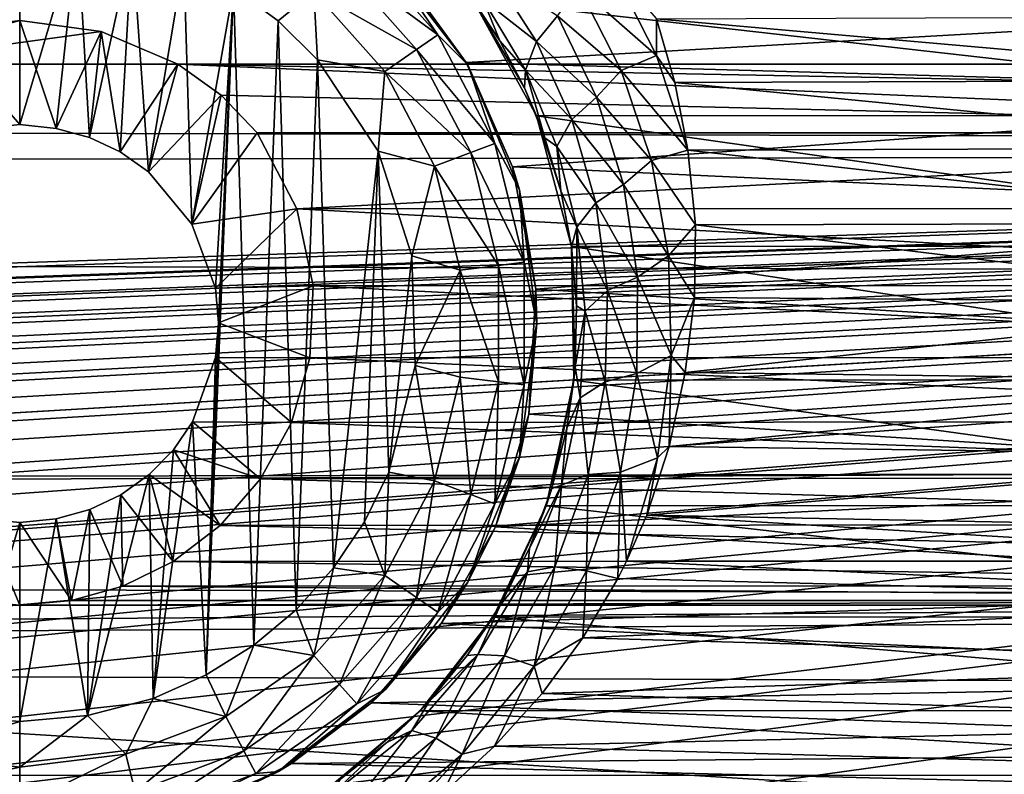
# Model space of a CAD drawing. Header units: metres. Extents: x -95 to 103, y -12 to 12.
# Tile 368 of 520: x -29.2 to -26.73, y 6.01 to 7.9. Entities that reach past the tile are written whole.
import ezdxf

# ---------------------------------------------------------------- set-up
doc = ezdxf.new("R2010")
doc.units = ezdxf.units.M
doc.layers.add('solid_P74500', color=7, linetype='CONTINUOUS')
doc.layers.add('solid_P74500_01', color=7, linetype='CONTINUOUS')

msp = doc.modelspace()

# ---------------------------------------------------------------- linework, layer by layer
at = {"layer": 'solid_P74500'}
for points in [[(-12.2, 5.05, 0.5), (-11.7, 9.776363, 0.5), (-88, 9.776363, 0.5)], [(-12.2, 5.05, 0.5), (-88, 9.776363, 0.5), (-88, 5.05, 0.5)], [(92.5, 7.752533, 9.805175), (92.5, 8.487373, 9.175829), (-94.018356, 8.209083, 9.426609)], [(92.5, 7.752533, 9.805175), (-94.018356, 8.209083, 9.426609), (-94.018356, 7.447287, 10.039319)], [(-29.200001, 8.14, -11.8), (-29.291828, 7.630482, -11.8), (-29.370331, 8.125382, -11.8)], [(-29.200001, 8.14, -11.8), (-29.200001, 7.64, -11.8), (-29.291828, 7.630482, -11.8)], [(-29.054956, 8.12864, -11.8), (-29.200001, 7.64, -11.8), (-29.200001, 8.14, -11.8)], [(-29.054956, 8.12864, -11.8), (-29.108688, 7.630527, -11.8), (-29.200001, 7.64, -11.8)], [(-29.054956, 8.12864, -11.8), (-29.024685, 7.607855, -11.8), (-29.108688, 7.630527, -11.8)], [(-29.054956, 8.12864, -11.8), (-28.917509, 8.099016, -11.8), (-29.024685, 7.607855, -11.8)], [(-28.917509, 8.099016, -11.8), (-28.947666, 7.57166, -11.8), (-29.024685, 7.607855, -11.8)], [(-28.917509, 8.099016, -11.8), (-28.876675, 7.520992, -11.8), (-28.947666, 7.57166, -11.8)], [(-28.917509, 8.099016, -11.8), (-28.787128, 8.050737, -11.8), (-28.876675, 7.520992, -11.8)], [(-28.353024, 8.096038, -11.614588), (-28.14884, 7.865563, -11.614588), (-28.396152, 8.047357, -11.712049)], [(-28.280762, 8.059238, -11.5), (-28.14884, 7.865563, -11.614588), (-28.353024, 8.096038, -11.614588)], [(-28.787128, 8.050737, -11.8), (-28.767344, 7.39014, -11.8), (-28.876675, 7.520992, -11.8)], [(-28.787128, 8.050737, -11.8), (-28.663015, 7.983215, -11.8), (-28.767344, 7.39014, -11.8)], [(-28.396152, 8.047357, -11.712049), (-28.202366, 7.828617, -11.712049), (-28.460747, 7.974443, -11.777164)], [(-28.14884, 7.865563, -11.614588), (-28.202366, 7.828617, -11.712049), (-28.396152, 8.047357, -11.712049)], [(-28.280762, 8.059238, -11.5), (-28.228163, 8.003443, -5.827108), (-28.077757, 7.79618, -6.10177)], [(-28.280762, 8.059238, -11.5), (-28.077757, 7.79618, -6.10177), (-28.074167, 7.79, -11.5)], [(-28.280762, 8.059238, -11.5), (-28.074167, 7.79, -11.5), (-28.14884, 7.865563, -11.614588)], [(-28.017942, 8.029526, -9.32572), (-27.901489, 7.849185, -9.512413), (-28.035261, 7.954477, -9.252772)], [(-28.017942, 8.029526, -9.32572), (-27.848385, 7.913625, -9.56118), (-27.901489, 7.849185, -9.512413)], [(-27.711866, 8.035035, -9.568677), (-27.599546, 7.814108, -9.754907), (-27.794554, 7.985523, -9.567693)], [(-27.711866, 8.035035, -9.568677), (-27.599241, 7.905591, -9.682542), (-27.599546, 7.814108, -9.754907)], [(-28.077757, 7.79618, -6.10177), (-28.228163, 8.003443, -5.827108), (-25.209461, 7.959397, -5.887105)], [(-28.663015, 7.983215, -11.8), (-28.708231, 7.229405, -11.8), (-28.767344, 7.39014, -11.8)], [(-28.663015, 7.983215, -11.8), (-28.731501, 6.257416, -11.8), (-28.70072, 7.142048, -11.8)], [(-28.663015, 7.983215, -11.8), (-28.611973, 6.331459, -11.8), (-28.731501, 6.257416, -11.8)], [(-28.663015, 7.983215, -11.8), (-28.70072, 7.142048, -11.8), (-28.708231, 7.229405, -11.8)], [(-28.663015, 7.983215, -11.8), (-28.550756, 7.900564, -11.8), (-28.611973, 6.331459, -11.8)], [(-28.460747, 7.974443, -11.777164), (-28.550756, 7.900564, -11.8), (-28.663015, 7.983215, -11.8)], [(-28.460747, 7.974443, -11.777164), (-28.451893, 7.80319, -11.8), (-28.550756, 7.900564, -11.8)], [(-28.460747, 7.974443, -11.777164), (-28.282534, 7.773282, -11.777164), (-28.451893, 7.80319, -11.8)], [(-28.202366, 7.828617, -11.712049), (-28.282534, 7.773282, -11.777164), (-28.460747, 7.974443, -11.777164)], [(-27.848385, 7.913625, -9.56118), (-27.794554, 7.985523, -9.567693), (-27.688116, 7.776078, -9.754655)], [(-27.599546, 7.814108, -9.754907), (-27.688116, 7.776078, -9.754655), (-27.794554, 7.985523, -9.567693)], [(-28.077757, 7.79618, -6.10177), (-25.209461, 7.959397, -5.887105), (-25.363678, 7.719777, -6.197987)], [(-27.99361, 7.85037, -9.209391), (-28.061371, 7.95457, -8.305107), (-28.064331, 7.958691, -9.092649)], [(-28.035261, 7.954477, -9.252772), (-27.99361, 7.85037, -9.209391), (-28.064331, 7.958691, -9.092649)], [(-25.498018, 7.664145, -8.573849), (-25.338186, 7.955187, -8.304517), (-28.061371, 7.95457, -8.305107)], [(-25.498018, 7.664145, -8.573849), (-28.061371, 7.95457, -8.305107), (-27.901268, 7.66248, -8.575336)], [(-27.931715, 7.732833, -9.330323), (-27.901268, 7.66248, -8.575336), (-28.061371, 7.95457, -8.305107)], [(-27.931715, 7.732833, -9.330323), (-28.061371, 7.95457, -8.305107), (-27.99361, 7.85037, -9.209391)], [(-28.035261, 7.954477, -9.252772), (-27.929163, 7.776495, -9.440274), (-27.99361, 7.85037, -9.209391)], [(-27.901489, 7.849185, -9.512413), (-27.929163, 7.776495, -9.440274), (-28.035261, 7.954477, -9.252772)], [(-29.200001, 7.901906, -4.3), (-29.597059, 7.792304, -4.3), (-29.404331, 7.873975, -4.3)], [(-28.99567, 7.873975, -4.3), (-29.597059, 7.792304, -4.3), (-29.200001, 7.901906, -4.3)], [(-29.200001, 7.64, -11.8), (-29.200001, 7.901906, -4.3), (-29.404331, 7.873975, -4.3)], [(-29.108688, 7.630527, -11.8), (-29.200001, 7.901906, -4.3), (-29.200001, 7.64, -11.8)], [(-29.108688, 7.630527, -11.8), (-28.99567, 7.873975, -4.3), (-29.200001, 7.901906, -4.3)], [(-28.550756, 7.900564, -11.8), (-28.505365, 6.420703, -11.8), (-28.611973, 6.331459, -11.8)], [(-28.550756, 7.900564, -11.8), (-28.451893, 7.80319, -11.8), (-28.505365, 6.420703, -11.8)], [(-27.901489, 7.849185, -9.512413), (-27.848385, 7.913625, -9.56118), (-27.750387, 7.709259, -9.751215)], [(-27.750387, 7.709259, -9.751215), (-27.848385, 7.913625, -9.56118), (-27.688116, 7.776078, -9.754655)], [(-27.599546, 7.814108, -9.754907), (-27.599241, 7.905591, -9.682542), (-27.553913, 7.745763, -9.810869)], [(-25.797937, 7.912471, -9.676921), (-25.846972, 7.75142, -9.806401), (-27.599241, 7.905591, -9.682542)], [(-25.846972, 7.75142, -9.806401), (-27.553913, 7.745763, -9.810869), (-27.599241, 7.905591, -9.682542)], [(-28.99567, 7.873975, -4.3), (-28.802942, 7.792304, -4.3), (-29.597059, 7.792304, -4.3)], [(-29.291828, 7.630482, -11.8), (-29.200001, 7.64, -11.8), (-29.404331, 7.873975, -4.3)], [(-29.108688, 7.630527, -11.8), (-29.024685, 7.607855, -11.8), (-28.99567, 7.873975, -4.3)], [(-29.024685, 7.607855, -11.8), (-28.947666, 7.57166, -11.8), (-28.99567, 7.873975, -4.3)], [(-28.947666, 7.57166, -11.8), (-28.802942, 7.792304, -4.3), (-28.99567, 7.873975, -4.3)], [(-28.14884, 7.865563, -11.614588), (-28.005747, 7.59292, -11.614588), (-28.202366, 7.828617, -11.712049)], [(-28.074167, 7.79, -11.5), (-28.005747, 7.59292, -11.614588), (-28.14884, 7.865563, -11.614588)], [(-27.929163, 7.776495, -9.440274), (-27.931715, 7.732833, -9.330323), (-27.99361, 7.85037, -9.209391)], [(-27.901489, 7.849185, -9.512413), (-27.812277, 7.653166, -9.702489), (-27.929163, 7.776495, -9.440274)], [(-27.901489, 7.849185, -9.512413), (-27.750387, 7.709259, -9.751215), (-27.812277, 7.653166, -9.702489)], [(-28.202366, 7.828617, -11.712049), (-28.066559, 7.569858, -11.712049), (-28.282534, 7.773282, -11.777164)], [(-28.005747, 7.59292, -11.614588), (-28.066559, 7.569858, -11.712049), (-28.202366, 7.828617, -11.712049)], [(-28.451893, 7.80319, -11.8), (-28.411119, 6.52597, -11.8), (-28.505365, 6.420703, -11.8)], [(-28.451893, 7.80319, -11.8), (-28.298901, 7.573346, -11.8), (-28.411119, 6.52597, -11.8)], [(-28.282534, 7.773282, -11.777164), (-28.298901, 7.573346, -11.8), (-28.451893, 7.80319, -11.8)], [(-27.961212, 7.534212, -6.422531), (-28.077757, 7.79618, -6.10177), (-25.363678, 7.719777, -6.197987)], [(-28.074167, 7.79, -11.5), (-28.077757, 7.79618, -6.10177), (-27.961212, 7.534212, -6.422531)], [(-27.599546, 7.814108, -9.754907), (-27.520657, 7.575688, -9.942784), (-27.688116, 7.776078, -9.754655)], [(-27.599546, 7.814108, -9.754907), (-27.553913, 7.745763, -9.810869), (-27.520657, 7.575688, -9.942784)], [(-85.675003, 7.792304, -1.8), (-14.325, 7.792304, -4.2), (-14.325, 7.792304, -1.8)], [(-18.802942, 7.792304, -4.2), (-14.325, 7.792304, -4.2), (-85.675003, 7.792304, -1.8)], [(-84.20311, 5.444916, -1.8), (-85.675003, 7.792304, -1.8), (-14.325, 7.792304, -1.8)], [(-19.597059, 7.792304, -4.2), (-18.802942, 7.792304, -4.2), (-85.675003, 7.792304, -1.8)], [(-23.802942, 7.792304, -4.2), (-19.597059, 7.792304, -4.2), (-85.675003, 7.792304, -1.8)], [(-24.597059, 7.792304, -4.2), (-23.802942, 7.792304, -4.2), (-85.675003, 7.792304, -1.8)], [(-28.802942, 7.792304, -4.2), (-24.597059, 7.792304, -4.2), (-85.675003, 7.792304, -1.8)], [(-29.597059, 7.792304, -4.2), (-28.802942, 7.792304, -4.2), (-85.675003, 7.792304, -1.8)], [(-83.957001, 5.406663, -1.8), (-84.20311, 5.444916, -1.8), (-14.325, 7.792304, -1.8)], [(-83.736336, 5.295372, -1.8), (-83.957001, 5.406663, -1.8), (-14.325, 7.792304, -1.8)], [(-83.736336, 5.295372, -1.8), (-14.325, 7.792304, -1.8), (-79.20311, 5.444916, -1.8)], [(-78.957001, 5.406663, -1.8), (-79.20311, 5.444916, -1.8), (-14.325, 7.792304, -1.8)], [(-78.736336, 5.295372, -1.8), (-78.957001, 5.406663, -1.8), (-14.325, 7.792304, -1.8)], [(-78.736336, 5.295372, -1.8), (-14.325, 7.792304, -1.8), (-74.20311, 5.444916, -1.8)], [(-73.957001, 5.406663, -1.8), (-74.20311, 5.444916, -1.8), (-14.325, 7.792304, -1.8)], [(-73.736336, 5.295372, -1.8), (-73.957001, 5.406663, -1.8), (-14.325, 7.792304, -1.8)], [(-73.736336, 5.295372, -1.8), (-14.325, 7.792304, -1.8), (-69.20311, 5.444916, -1.8)], [(-68.957001, 5.406663, -1.8), (-69.20311, 5.444916, -1.8), (-14.325, 7.792304, -1.8)], [(-68.736336, 5.295372, -1.8), (-68.957001, 5.406663, -1.8), (-14.325, 7.792304, -1.8)], [(-68.736336, 5.295372, -1.8), (-14.325, 7.792304, -1.8), (-64.20311, 5.444916, -1.8)], [(-63.957005, 5.406663, -1.8), (-64.20311, 5.444916, -1.8), (-14.325, 7.792304, -1.8)], [(-63.736332, 5.295372, -1.8), (-63.957005, 5.406663, -1.8), (-14.325, 7.792304, -1.8)], [(-63.736332, 5.295372, -1.8), (-14.325, 7.792304, -1.8), (-59.20311, 5.444916, -1.8)], [(-58.957005, 5.406663, -1.8), (-59.20311, 5.444916, -1.8), (-14.325, 7.792304, -1.8)], [(-58.736332, 5.295372, -1.8), (-58.957005, 5.406663, -1.8), (-14.325, 7.792304, -1.8)], [(-58.736332, 5.295372, -1.8), (-14.325, 7.792304, -1.8), (-54.20311, 5.444916, -1.8)], [(-53.957005, 5.406663, -1.8), (-54.20311, 5.444916, -1.8), (-14.325, 7.792304, -1.8)], [(-53.736332, 5.295372, -1.8), (-53.957005, 5.406663, -1.8), (-14.325, 7.792304, -1.8)], [(-53.736332, 5.295372, -1.8), (-14.325, 7.792304, -1.8), (-49.20311, 5.444916, -1.8)], [(-48.957005, 5.406663, -1.8), (-49.20311, 5.444916, -1.8), (-14.325, 7.792304, -1.8)], [(-48.736332, 5.295372, -1.8), (-48.957005, 5.406663, -1.8), (-14.325, 7.792304, -1.8)], [(-48.560226, 5.121016, -1.8), (-48.736332, 5.295372, -1.8), (-14.325, 7.792304, -1.8)], [(-48.560226, 5.121016, -1.8), (-14.325, 7.792304, -1.8), (-44.20311, 5.444916, -1.8)], [(-43.957005, 5.406663, -1.8), (-44.20311, 5.444916, -1.8), (-14.325, 7.792304, -1.8)], [(-43.736332, 5.295372, -1.8), (-43.957005, 5.406663, -1.8), (-14.325, 7.792304, -1.8)], [(-43.560226, 5.121016, -1.8), (-43.736332, 5.295372, -1.8), (-14.325, 7.792304, -1.8)], [(-43.560226, 5.121016, -1.8), (-14.325, 7.792304, -1.8), (-39.20311, 5.444916, -1.8)], [(-38.957005, 5.406663, -1.8), (-39.20311, 5.444916, -1.8), (-14.325, 7.792304, -1.8)], [(-38.736332, 5.295372, -1.8), (-38.957005, 5.406663, -1.8), (-14.325, 7.792304, -1.8)], [(-38.560226, 5.121016, -1.8), (-38.736332, 5.295372, -1.8), (-14.325, 7.792304, -1.8)], [(-38.560226, 5.121016, -1.8), (-14.325, 7.792304, -1.8), (-34.20311, 5.444916, -1.8)], [(-33.957005, 5.406663, -1.8), (-34.20311, 5.444916, -1.8), (-14.325, 7.792304, -1.8)], [(-33.736332, 5.295372, -1.8), (-33.957005, 5.406663, -1.8), (-14.325, 7.792304, -1.8)], [(-33.560226, 5.121016, -1.8), (-33.736332, 5.295372, -1.8), (-14.325, 7.792304, -1.8)], [(-33.445496, 4.899806, -1.8), (-33.560226, 5.121016, -1.8), (-14.325, 7.792304, -1.8)], [(-33.445496, 4.899806, -1.8), (-14.325, 7.792304, -1.8), (-29.203108, 5.444916, -1.8)], [(-29.597059, 7.792304, -4.2), (-28.802942, 7.792304, -4.3), (-28.802942, 7.792304, -4.2)], [(-29.597059, 7.792304, -4.2), (-29.597059, 7.792304, -4.3), (-28.802942, 7.792304, -4.3)], [(-28.957003, 5.406663, -1.8), (-29.203108, 5.444916, -1.8), (-14.325, 7.792304, -1.8)], [(-28.736332, 5.295372, -1.8), (-28.957003, 5.406663, -1.8), (-14.325, 7.792304, -1.8)], [(-28.947666, 7.57166, -11.8), (-28.876675, 7.520992, -11.8), (-28.802942, 7.792304, -4.3)], [(-28.876675, 7.520992, -11.8), (-28.802942, 7.792304, -4.2), (-28.802942, 7.792304, -4.3)], [(-28.876675, 7.520992, -11.8), (-28.693855, 7.714148, -4.2), (-28.802942, 7.792304, -4.2)], [(-28.693855, 7.714148, -4.2), (-24.796942, 7.619055, -4.2), (-28.802942, 7.792304, -4.2)], [(-24.706144, 7.714148, -4.2), (-28.802942, 7.792304, -4.2), (-24.796942, 7.619055, -4.2)], [(-24.706144, 7.714148, -4.2), (-24.597059, 7.792304, -4.2), (-28.802942, 7.792304, -4.2)], [(-28.560225, 5.121016, -1.8), (-28.736332, 5.295372, -1.8), (-14.325, 7.792304, -1.8)], [(-28.445498, 4.899806, -1.8), (-28.560225, 5.121016, -1.8), (-14.325, 7.792304, -1.8)], [(-28.405056, 4.65, -1.8), (-28.445498, 4.899806, -1.8), (-14.325, 7.792304, -1.8)], [(-28.405056, 4.65, -1.8), (-14.325, 7.792304, -1.8), (-24.449167, 5.404594, -1.8)], [(-28.282534, 7.773282, -11.777164), (-28.157639, 7.535316, -11.777164), (-28.298901, 7.573346, -11.8)], [(-28.066559, 7.569858, -11.712049), (-28.157639, 7.535316, -11.777164), (-28.282534, 7.773282, -11.777164)], [(-28.074167, 7.79, -11.5), (-27.961212, 7.534212, -6.422531), (-27.944296, 7.476465, -11.5)], [(-28.074167, 7.79, -11.5), (-27.944296, 7.476465, -11.5), (-28.005747, 7.59292, -11.614588)], [(-27.929163, 7.776495, -9.440274), (-27.880182, 7.606991, -9.457047), (-27.931715, 7.732833, -9.330323)], [(-27.929163, 7.776495, -9.440274), (-27.850197, 7.585193, -9.63041), (-27.880182, 7.606991, -9.457047)], [(-27.812277, 7.653166, -9.702489), (-27.850197, 7.585193, -9.63041), (-27.929163, 7.776495, -9.440274)], [(-27.750387, 7.709259, -9.751215), (-27.688116, 7.776078, -9.754655), (-27.612139, 7.550274, -9.942807)], [(-27.688116, 7.776078, -9.754655), (-27.520657, 7.575688, -9.942784), (-27.612139, 7.550274, -9.942807)], [(92.5, 6.975814, 10.372194), (92.5, 7.752533, 9.805175), (-94.018356, 7.447287, 10.039319)], [(-25.846972, 7.75142, -9.806401), (-25.878759, 7.581891, -9.938055), (-27.553913, 7.745763, -9.810869)], [(-25.878759, 7.581891, -9.938055), (-27.520657, 7.575688, -9.942784), (-27.553913, 7.745763, -9.810869)], [(-27.880182, 7.606991, -9.457047), (-27.901268, 7.66248, -8.575336), (-27.931715, 7.732833, -9.330323)], [(-28.876675, 7.520992, -11.8), (-28.767344, 7.39014, -11.8), (-28.693855, 7.714148, -4.2)], [(-28.767344, 7.39014, -11.8), (-28.603058, 7.619055, -4.2), (-28.693855, 7.714148, -4.2)], [(-28.693855, 7.714148, -4.2), (-28.603058, 7.619055, -4.2), (-24.796942, 7.619055, -4.2)], [(-27.961212, 7.534212, -6.422531), (-25.363678, 7.719777, -6.197987), (-25.469355, 7.419488, -6.554479)], [(-27.812277, 7.653166, -9.702489), (-27.750387, 7.709259, -9.751215), (-27.682583, 7.489538, -9.941881)], [(-27.682583, 7.489538, -9.941881), (-27.750387, 7.709259, -9.751215), (-27.612139, 7.550274, -9.942807)], [(-25.586351, 7.334234, -8.857709), (-25.498018, 7.664145, -8.573849), (-27.901268, 7.66248, -8.575336)], [(-25.586351, 7.334234, -8.857709), (-27.901268, 7.66248, -8.575336), (-27.813553, 7.333337, -8.858451)], [(-27.840294, 7.473468, -9.588049), (-27.813553, 7.333337, -8.858451), (-27.901268, 7.66248, -8.575336)], [(-27.840294, 7.473468, -9.588049), (-27.901268, 7.66248, -8.575336), (-27.880182, 7.606991, -9.457047)], [(-27.812277, 7.653166, -9.702489), (-27.752058, 7.443598, -9.892752), (-27.850197, 7.585193, -9.63041)], [(-27.812277, 7.653166, -9.702489), (-27.682583, 7.489538, -9.941881), (-27.752058, 7.443598, -9.892752)], [(-28.767344, 7.39014, -11.8), (-28.503393, 7.428674, -4.528224), (-28.603058, 7.619055, -4.2)], [(-24.796942, 7.619055, -4.2), (-28.603058, 7.619055, -4.2), (-28.503393, 7.428674, -4.528224)], [(-24.896559, 7.428859, -4.52792), (-24.796942, 7.619055, -4.2), (-28.503393, 7.428674, -4.528224)], [(-27.850197, 7.585193, -9.63041), (-27.840294, 7.473468, -9.588049), (-27.880182, 7.606991, -9.457047)], [(-28.298901, 7.573346, -11.8), (-28.33312, 6.641509, -11.8), (-28.411119, 6.52597, -11.8)], [(-28.298901, 7.573346, -11.8), (-28.272678, 6.76642, -11.8), (-28.33312, 6.641509, -11.8)], [(-28.298901, 7.573346, -11.8), (-28.214642, 7.310327, -11.8), (-28.272678, 6.76642, -11.8)], [(-28.157639, 7.535316, -11.777164), (-28.214642, 7.310327, -11.8), (-28.298901, 7.573346, -11.8)], [(-28.005747, 7.59292, -11.614588), (-27.932058, 7.293956, -11.614588), (-28.066559, 7.569858, -11.712049)], [(-27.944296, 7.476465, -11.5), (-27.932058, 7.293956, -11.614588), (-28.005747, 7.59292, -11.614588)], [(-27.850197, 7.585193, -9.63041), (-27.799585, 7.382661, -9.820079), (-27.840294, 7.473468, -9.588049)], [(-27.752058, 7.443598, -9.892752), (-27.799585, 7.382661, -9.820079), (-27.850197, 7.585193, -9.63041)], [(-27.612139, 7.550274, -9.942807), (-27.520657, 7.575688, -9.942784), (-27.501715, 7.387943, -10.08307)], [(-25.878759, 7.581891, -9.938055), (-25.894384, 7.392529, -10.079708), (-27.520657, 7.575688, -9.942784)], [(-25.894384, 7.392529, -10.079708), (-27.501715, 7.387943, -10.08307), (-27.520657, 7.575688, -9.942784)], [(-28.066559, 7.569858, -11.712049), (-27.996624, 7.286117, -11.712049), (-28.157639, 7.535316, -11.777164)], [(-27.932058, 7.293956, -11.614588), (-27.996624, 7.286117, -11.712049), (-28.066559, 7.569858, -11.712049)], [(-27.682583, 7.489538, -9.941881), (-27.612139, 7.550274, -9.942807), (-27.56938, 7.310532, -10.129299)], [(-27.612139, 7.550274, -9.942807), (-27.501715, 7.387943, -10.08307), (-27.56938, 7.310532, -10.129299)], [(-28.157639, 7.535316, -11.777164), (-28.093323, 7.274375, -11.777164), (-28.214642, 7.310327, -11.8)], [(-27.996624, 7.286117, -11.712049), (-28.093323, 7.274375, -11.777164), (-28.157639, 7.535316, -11.777164)], [(-27.902903, 7.226828, -6.766441), (-27.961212, 7.534212, -6.422531), (-25.469355, 7.419488, -6.554479)], [(-27.944296, 7.476465, -11.5), (-27.961212, 7.534212, -6.422531), (-27.902903, 7.226828, -6.766441)], [(-27.944296, 7.476465, -11.5), (-27.902903, 7.226828, -6.766441), (-27.9, 7.14, -11.5)], [(-27.944296, 7.476465, -11.5), (-27.9, 7.14, -11.5), (-27.932058, 7.293956, -11.614588)], [(-27.813297, 7.332494, -9.71944), (-27.813553, 7.333337, -8.858451), (-27.840294, 7.473468, -9.588049)], [(-27.799585, 7.382661, -9.820079), (-27.813297, 7.332494, -9.71944), (-27.840294, 7.473468, -9.588049)], [(-27.752058, 7.443598, -9.892752), (-27.682583, 7.489538, -9.941881), (-27.647692, 7.256926, -10.13025)], [(-27.647692, 7.256926, -10.13025), (-27.682583, 7.489538, -9.941881), (-27.56938, 7.310532, -10.129299)], [(92.5, 6.975814, 10.372194), (-94.018356, 7.447287, 10.039319), (-94.018356, 6.639937, 10.59062)], [(-28.767344, 7.39014, -11.8), (-28.708231, 7.229405, -11.8), (-28.503393, 7.428674, -4.528224)], [(-28.708231, 7.229405, -11.8), (-28.462597, 7.234941, -4.831732), (-28.503393, 7.428674, -4.528224)], [(-24.937243, 7.236759, -4.829008), (-24.896559, 7.428859, -4.52792), (-28.503393, 7.428674, -4.528224)], [(-24.937243, 7.236759, -4.829008), (-28.503393, 7.428674, -4.528224), (-28.462597, 7.234941, -4.831732)], [(-27.752058, 7.443598, -9.892752), (-27.723167, 7.222837, -10.080328), (-27.799585, 7.382661, -9.820079)], [(-27.752058, 7.443598, -9.892752), (-27.647692, 7.256926, -10.13025), (-27.723167, 7.222837, -10.080328)], [(-27.902903, 7.226828, -6.766441), (-25.469355, 7.419488, -6.554479), (-25.498339, 7.079858, -6.919943)], [(-27.799585, 7.382661, -9.820079), (-27.800699, 7.184258, -9.852427), (-27.813297, 7.332494, -9.71944)], [(-27.799585, 7.382661, -9.820079), (-27.77914, 7.171193, -10.006481), (-27.800699, 7.184258, -9.852427)], [(-27.723167, 7.222837, -10.080328), (-27.77914, 7.171193, -10.006481), (-27.799585, 7.382661, -9.820079)], [(-27.56938, 7.310532, -10.129299), (-27.501715, 7.387943, -10.08307), (-27.504425, 7.205236, -10.21443)], [(-25.893278, 7.193082, -10.222992), (-27.504425, 7.205236, -10.21443), (-27.501715, 7.387943, -10.08307)], [(-25.894384, 7.392529, -10.079708), (-25.893278, 7.193082, -10.222992), (-27.501715, 7.387943, -10.08307)], [(-25.592741, 6.998838, -9.125035), (-25.586351, 7.334234, -8.857709), (-27.813553, 7.333337, -8.858451)], [(-25.592741, 6.998838, -9.125035), (-27.813553, 7.333337, -8.858451), (-27.807383, 6.99762, -9.125969)], [(-27.80423, 7.031255, -9.986495), (-27.807383, 6.99762, -9.125969), (-27.813553, 7.333337, -8.858451)], [(-27.800699, 7.184258, -9.852427), (-27.813553, 7.333337, -8.858451), (-27.813297, 7.332494, -9.71944)], [(-27.80423, 7.031255, -9.986495), (-27.813553, 7.333337, -8.858451), (-27.800699, 7.184258, -9.852427)], [(-28.214642, 7.310327, -11.8), (-28.205721, 7.034285, -11.8), (-28.272678, 6.76642, -11.8)], [(-28.093323, 7.274375, -11.777164), (-28.205721, 7.034285, -11.8), (-28.214642, 7.310327, -11.8)], [(-27.647692, 7.256926, -10.13025), (-27.56938, 7.310532, -10.129299), (-27.563192, 7.059873, -10.311363)], [(-27.56938, 7.310532, -10.129299), (-27.504425, 7.205236, -10.21443), (-27.563192, 7.059873, -10.311363)], [(-27.996624, 7.286117, -11.712049), (-27.996624, 6.993884, -11.712049), (-28.093323, 7.274375, -11.777164)], [(-27.932058, 7.293956, -11.614588), (-27.932058, 6.986044, -11.614588), (-27.996624, 7.286117, -11.712049)], [(-27.932058, 6.986044, -11.614588), (-27.996624, 6.993884, -11.712049), (-27.996624, 7.286117, -11.712049)], [(-27.9, 7.14, -11.5), (-27.932058, 6.986044, -11.614588), (-27.932058, 7.293956, -11.614588)], [(-28.093323, 7.274375, -11.777164), (-28.093323, 7.005625, -11.777164), (-28.205721, 7.034285, -11.8)], [(-27.996624, 6.993884, -11.712049), (-28.093323, 7.005625, -11.777164), (-28.093323, 7.274375, -11.777164)], [(-27.723167, 7.222837, -10.080328), (-27.647692, 7.256926, -10.13025), (-27.649019, 7.014533, -10.313454)], [(-27.649019, 7.014533, -10.313454), (-27.647692, 7.256926, -10.13025), (-27.563192, 7.059873, -10.311363)], [(-28.708231, 7.229405, -11.8), (-28.70072, 7.142048, -11.8), (-28.462597, 7.234941, -4.831732)], [(-28.70072, 7.142048, -11.8), (-28.470739, 7.053593, -5.092822), (-28.462597, 7.234941, -4.831732)], [(-24.929634, 7.055848, -5.089697), (-28.462597, 7.234941, -4.831732), (-28.470739, 7.053593, -5.092822)], [(-24.929634, 7.055848, -5.089697), (-24.937243, 7.236759, -4.829008), (-28.462597, 7.234941, -4.831732)], [(-27.920132, 6.912104, -7.087512), (-27.902903, 7.226828, -6.766441), (-25.498339, 7.079858, -6.919943)], [(-27.9, 7.14, -11.5), (-27.902903, 7.226828, -6.766441), (-27.920132, 6.912104, -7.087512)], [(-27.723167, 7.222837, -10.080328), (-27.728491, 6.993838, -10.262398), (-27.77914, 7.171193, -10.006481)], [(-27.723167, 7.222837, -10.080328), (-27.649019, 7.014533, -10.313454), (-27.728491, 6.993838, -10.262398)], [(-27.563192, 7.059873, -10.311363), (-27.504425, 7.205236, -10.21443), (-27.527477, 7.01674, -10.344823)], [(-25.893278, 7.193082, -10.222992), (-27.527477, 7.01674, -10.344823), (-27.504425, 7.205236, -10.21443)], [(-27.77914, 7.171193, -10.006481), (-27.80423, 7.031255, -9.986495), (-27.800699, 7.184258, -9.852427)], [(-25.893278, 7.193082, -10.222992), (-25.871647, 6.995722, -10.359048), (-27.527477, 7.01674, -10.344823)], [(-27.77914, 7.171193, -10.006481), (-27.791199, 6.953621, -10.186873), (-27.80423, 7.031255, -9.986495)], [(-27.728491, 6.993838, -10.262398), (-27.791199, 6.953621, -10.186873), (-27.77914, 7.171193, -10.006481)], [(-28.731501, 6.257416, -11.8), (-28.707512, 7.05461, -11.8), (-28.70072, 7.142048, -11.8)], [(-28.70072, 7.142048, -11.8), (-28.707512, 7.05461, -11.8), (-28.470739, 7.053593, -5.092822)], [(-27.9, 7.14, -11.5), (-27.920132, 6.912104, -7.087512), (-27.944296, 6.803535, -11.5)], [(-27.9, 7.14, -11.5), (-27.944296, 6.803535, -11.5), (-27.932058, 6.986044, -11.614588)], [(-27.920132, 6.912104, -7.087512), (-25.498339, 7.079858, -6.919943), (-25.441576, 6.754933, -7.237463)], [(-28.707512, 7.05461, -11.8), (-28.765335, 6.893235, -11.8), (-28.51729, 6.891102, -5.310623)], [(-28.731501, 6.257416, -11.8), (-28.765335, 6.893235, -11.8), (-28.707512, 7.05461, -11.8)], [(-28.707512, 7.05461, -11.8), (-28.51729, 6.891102, -5.310623), (-28.470739, 7.053593, -5.092822)], [(-24.883789, 6.893729, -5.307212), (-28.470739, 7.053593, -5.092822), (-28.51729, 6.891102, -5.310623)], [(-24.883789, 6.893729, -5.307212), (-24.929634, 7.055848, -5.089697), (-28.470739, 7.053593, -5.092822)], [(-27.649019, 7.014533, -10.313454), (-27.563192, 7.059873, -10.311363), (-27.597372, 6.802377, -10.486115)], [(-27.563192, 7.059873, -10.311363), (-27.568153, 6.830747, -10.468567), (-27.597372, 6.802377, -10.486115)], [(-27.563192, 7.059873, -10.311363), (-27.527477, 7.01674, -10.344823), (-27.568153, 6.830747, -10.468567)], [(-28.157639, 6.744685, -11.777164), (-28.272678, 6.76642, -11.8), (-28.205721, 7.034285, -11.8)], [(-28.093323, 7.005625, -11.777164), (-28.157639, 6.744685, -11.777164), (-28.205721, 7.034285, -11.8)], [(-27.824827, 6.877517, -10.115171), (-27.807383, 6.99762, -9.125969), (-27.80423, 7.031255, -9.986495)], [(-27.791199, 6.953621, -10.186873), (-27.824827, 6.877517, -10.115171), (-27.80423, 7.031255, -9.986495)], [(-28.066559, 6.710143, -11.712049), (-28.157639, 6.744685, -11.777164), (-28.093323, 7.005625, -11.777164)], [(-27.996624, 6.993884, -11.712049), (-28.066559, 6.710143, -11.712049), (-28.093323, 7.005625, -11.777164)], [(-27.728491, 6.993838, -10.262398), (-27.649019, 7.014533, -10.313454), (-27.690287, 6.766607, -10.488468)], [(-27.690287, 6.766607, -10.488468), (-27.649019, 7.014533, -10.313454), (-27.597372, 6.802377, -10.486115)], [(-25.871647, 6.995722, -10.359048), (-27.568153, 6.830747, -10.468567), (-27.527477, 7.01674, -10.344823)], [(-28.005747, 6.687079, -11.614588), (-28.066559, 6.710143, -11.712049), (-27.996624, 6.993884, -11.712049)], [(-27.932058, 6.986044, -11.614588), (-28.005747, 6.687079, -11.614588), (-27.996624, 6.993884, -11.712049)], [(-27.944296, 6.803535, -11.5), (-28.005747, 6.687079, -11.614588), (-27.932058, 6.986044, -11.614588)], [(-25.523228, 6.683096, -9.358751), (-27.807383, 6.99762, -9.125969), (-27.877127, 6.682053, -9.359496)], [(-27.862862, 6.725197, -10.235952), (-27.877127, 6.682053, -9.359496), (-27.807383, 6.99762, -9.125969)], [(-27.862862, 6.725197, -10.235952), (-27.807383, 6.99762, -9.125969), (-27.824827, 6.877517, -10.115171)], [(-25.523228, 6.683096, -9.358751), (-25.592741, 6.998838, -9.125035), (-27.807383, 6.99762, -9.125969)], [(-27.728491, 6.993838, -10.262398), (-27.771288, 6.760592, -10.435995), (-27.791199, 6.953621, -10.186873)], [(-27.728491, 6.993838, -10.262398), (-27.690287, 6.766607, -10.488468), (-27.771288, 6.760592, -10.435995)], [(-25.871647, 6.995722, -10.359048), (-25.82617, 6.807505, -10.483696), (-27.568153, 6.830747, -10.468567)], [(92.5, 6.152128, 10.880493), (92.5, 6.975814, 10.372194), (-94.018356, 6.639937, 10.59062)], [(-27.791199, 6.953621, -10.186873), (-27.838411, 6.733699, -10.358377), (-27.824827, 6.877517, -10.115171)], [(-27.771288, 6.760592, -10.435995), (-27.838411, 6.733699, -10.358377), (-27.791199, 6.953621, -10.186873)], [(-28.004633, 6.629024, -7.352973), (-27.920132, 6.912104, -7.087512), (-25.441576, 6.754933, -7.237463)], [(-27.944296, 6.803535, -11.5), (-27.920132, 6.912104, -7.087512), (-28.004633, 6.629024, -7.352973)], [(-28.864315, 6.198026, -11.8), (-28.813555, 6.822836, -11.8), (-28.765335, 6.893235, -11.8)], [(-28.731501, 6.257416, -11.8), (-28.864315, 6.198026, -11.8), (-28.765335, 6.893235, -11.8)], [(-28.765335, 6.893235, -11.8), (-28.813555, 6.822836, -11.8), (-28.594622, 6.74956, -5.489393)], [(-28.765335, 6.893235, -11.8), (-28.594622, 6.74956, -5.489393), (-28.51729, 6.891102, -5.310623)], [(-24.807301, 6.752329, -5.485987), (-28.51729, 6.891102, -5.310623), (-28.594622, 6.74956, -5.489393)], [(-24.807301, 6.752329, -5.485987), (-24.883789, 6.893729, -5.307212), (-28.51729, 6.891102, -5.310623)], [(-27.838411, 6.733699, -10.358377), (-27.862862, 6.725197, -10.235952), (-27.824827, 6.877517, -10.115171)], [(-25.82617, 6.807505, -10.483696), (-27.62426, 6.65851, -10.578953), (-27.568153, 6.830747, -10.468567)], [(-27.597372, 6.802377, -10.486115), (-27.568153, 6.830747, -10.468567), (-27.62426, 6.65851, -10.578953)], [(-28.813555, 6.822836, -11.8), (-28.874678, 6.760879, -11.8), (-28.696159, 6.632159, -5.630672)], [(-28.864315, 6.198026, -11.8), (-28.874678, 6.760879, -11.8), (-28.813555, 6.822836, -11.8)], [(-28.813555, 6.822836, -11.8), (-28.696159, 6.632159, -5.630672), (-28.594622, 6.74956, -5.489393)], [(-25.82617, 6.807505, -10.483696), (-25.758585, 6.622798, -10.601346), (-27.62426, 6.65851, -10.578953)], [(-27.944296, 6.803535, -11.5), (-28.004633, 6.629024, -7.352973), (-28.074167, 6.49, -11.5)], [(-27.944296, 6.803535, -11.5), (-28.074167, 6.49, -11.5), (-28.005747, 6.687079, -11.614588)], [(-27.690287, 6.766607, -10.488468), (-27.597372, 6.802377, -10.486115), (-27.674746, 6.542895, -10.650846)], [(-27.597372, 6.802377, -10.486115), (-27.62426, 6.65851, -10.578953), (-27.674746, 6.542895, -10.650846)], [(-29.029669, 6.154617, -11.8), (-28.946199, 6.709256, -11.8), (-28.874678, 6.760879, -11.8)], [(-28.864315, 6.198026, -11.8), (-29.029669, 6.154617, -11.8), (-28.874678, 6.760879, -11.8)], [(-28.874678, 6.760879, -11.8), (-28.946199, 6.709256, -11.8), (-28.814138, 6.541955, -5.735227)], [(-28.874678, 6.760879, -11.8), (-28.814138, 6.541955, -5.735227), (-28.696159, 6.632159, -5.630672)], [(-28.282534, 6.506719, -11.777164), (-28.33312, 6.641509, -11.8), (-28.272678, 6.76642, -11.8)], [(-28.157639, 6.744685, -11.777164), (-28.282534, 6.506719, -11.777164), (-28.272678, 6.76642, -11.8)], [(-27.771288, 6.760592, -10.435995), (-27.77527, 6.518895, -10.652001), (-27.854851, 6.528449, -10.597903)], [(-27.771288, 6.760592, -10.435995), (-27.854851, 6.528449, -10.597903), (-27.838411, 6.733699, -10.358377)], [(-27.77527, 6.518895, -10.652001), (-27.690287, 6.766607, -10.488468), (-27.696741, 6.499281, -10.677516)], [(-27.771288, 6.760592, -10.435995), (-27.690287, 6.766607, -10.488468), (-27.77527, 6.518895, -10.652001)], [(-27.690287, 6.766607, -10.488468), (-27.674746, 6.542895, -10.650846), (-27.696741, 6.499281, -10.677516)], [(-24.706539, 6.634699, -5.627678), (-28.594622, 6.74956, -5.489393), (-28.696159, 6.632159, -5.630672)], [(-24.706539, 6.634699, -5.627678), (-24.807301, 6.752329, -5.485987), (-28.594622, 6.74956, -5.489393)], [(-28.202366, 6.451383, -11.712049), (-28.282534, 6.506719, -11.777164), (-28.157639, 6.744685, -11.777164)], [(-28.066559, 6.710143, -11.712049), (-28.202366, 6.451383, -11.712049), (-28.157639, 6.744685, -11.777164)], [(-28.004633, 6.629024, -7.352973), (-25.441576, 6.754933, -7.237463), (-25.316523, 6.474358, -7.489505)], [(-27.838411, 6.733699, -10.358377), (-27.923439, 6.516373, -10.517879), (-27.918825, 6.575562, -10.351501)], [(-27.854851, 6.528449, -10.597903), (-27.923439, 6.516373, -10.517879), (-27.838411, 6.733699, -10.358377)], [(-27.838411, 6.733699, -10.358377), (-27.918825, 6.575562, -10.351501), (-27.862862, 6.725197, -10.235952)], [(-29.029669, 6.154617, -11.8), (-29.023687, 6.672484, -11.8), (-28.946199, 6.709256, -11.8)], [(-28.946199, 6.709256, -11.8), (-29.023687, 6.672484, -11.8), (-28.940701, 6.47981, -5.805347)], [(-28.946199, 6.709256, -11.8), (-28.940701, 6.47981, -5.805347), (-28.814138, 6.541955, -5.735227)], [(-28.14884, 6.414437, -11.614588), (-28.202366, 6.451383, -11.712049), (-28.066559, 6.710143, -11.712049)], [(-28.005747, 6.687079, -11.614588), (-28.14884, 6.414437, -11.614588), (-28.066559, 6.710143, -11.712049)], [(-27.918825, 6.575562, -10.351501), (-27.877127, 6.682053, -9.359496), (-27.862862, 6.725197, -10.235952)], [(-28.074167, 6.49, -11.5), (-28.14884, 6.414437, -11.614588), (-28.005747, 6.687079, -11.614588)], [(-25.390415, 6.403175, -9.552453), (-27.877127, 6.682053, -9.359496), (-28.010275, 6.402062, -9.553198)], [(-27.990801, 6.434424, -10.457341), (-28.010275, 6.402062, -9.553198), (-27.877127, 6.682053, -9.359496)], [(-27.990801, 6.434424, -10.457341), (-27.877127, 6.682053, -9.359496), (-27.918825, 6.575562, -10.351501)], [(-25.390415, 6.403175, -9.552453), (-25.523228, 6.683096, -9.358751), (-27.877127, 6.682053, -9.359496)], [(-29.023687, 6.672484, -11.8), (-29.108171, 6.649518, -11.8), (-29.070063, 6.444089, -5.844973)], [(-29.029669, 6.154617, -11.8), (-29.108171, 6.649518, -11.8), (-29.023687, 6.672484, -11.8)], [(-29.023687, 6.672484, -11.8), (-29.070063, 6.444089, -5.844973), (-28.940701, 6.47981, -5.805347)], [(-25.722319, 6.543038, -10.650759), (-27.674746, 6.542895, -10.650846), (-27.62426, 6.65851, -10.578953)], [(-25.758585, 6.622798, -10.601346), (-25.722319, 6.543038, -10.650759), (-27.62426, 6.65851, -10.578953)], [(92.5, 6.152128, 10.880493), (-94.018356, 6.639937, 10.59062), (-94.018356, 5.791973, 11.077141)], [(-29.345045, 6.15136, -11.8), (-29.291311, 6.649474, -11.8), (-29.200001, 6.64, -11.8)], [(-29.345045, 6.15136, -11.8), (-29.200001, 6.64, -11.8), (-29.200001, 6.14, -11.8)], [(-29.291311, 6.649474, -11.8), (-29.33143, 6.444363, -5.844672), (-29.200001, 6.432491, -5.857735)], [(-29.200001, 6.64, -11.8), (-29.291311, 6.649474, -11.8), (-29.200001, 6.432491, -5.857735)], [(-29.108171, 6.649518, -11.8), (-29.200001, 6.64, -11.8), (-29.070063, 6.444089, -5.844973)], [(-29.200001, 6.14, -11.8), (-29.200001, 6.64, -11.8), (-29.108171, 6.649518, -11.8)], [(-29.029669, 6.154617, -11.8), (-29.200001, 6.14, -11.8), (-29.108171, 6.649518, -11.8)], [(-29.200001, 6.64, -11.8), (-29.200001, 6.432491, -5.857735), (-29.070063, 6.444089, -5.844973)], [(-24.588951, 6.543865, -5.733047), (-28.696159, 6.632159, -5.630672), (-28.814138, 6.541955, -5.735227)], [(-24.588951, 6.543865, -5.733047), (-24.706539, 6.634699, -5.627678), (-28.696159, 6.632159, -5.630672)], [(-28.282534, 6.506719, -11.777164), (-28.411119, 6.52597, -11.8), (-28.33312, 6.641509, -11.8)], [(-28.140913, 6.386121, -7.564914), (-28.004633, 6.629024, -7.352973), (-25.316523, 6.474358, -7.489505)], [(-28.074167, 6.49, -11.5), (-28.004633, 6.629024, -7.352973), (-28.140913, 6.386121, -7.564914)], [(-27.923439, 6.516373, -10.517879), (-27.990801, 6.434424, -10.457341), (-27.918825, 6.575562, -10.351501)], [(-24.462196, 6.480899, -5.804132), (-28.814138, 6.541955, -5.735227), (-28.940701, 6.47981, -5.805347)], [(-24.462196, 6.480899, -5.804132), (-24.588951, 6.543865, -5.733047), (-28.814138, 6.541955, -5.735227)], [(-25.672838, 6.447643, -10.708777), (-27.696741, 6.499281, -10.677516), (-27.674746, 6.542895, -10.650846)], [(-25.722319, 6.543038, -10.650759), (-25.672838, 6.447643, -10.708777), (-27.674746, 6.542895, -10.650846)], [(-28.460747, 6.305556, -11.777164), (-28.505365, 6.420703, -11.8), (-28.411119, 6.52597, -11.8)], [(-28.282534, 6.506719, -11.777164), (-28.460747, 6.305556, -11.777164), (-28.411119, 6.52597, -11.8)], [(-27.923439, 6.516373, -10.517879), (-28.048521, 6.308198, -10.661965), (-27.990801, 6.434424, -10.457341)], [(-27.982048, 6.30462, -10.744555), (-28.048521, 6.308198, -10.661965), (-27.923439, 6.516373, -10.517879)], [(-27.854851, 6.528449, -10.597903), (-27.907301, 6.279213, -10.800389), (-27.982048, 6.30462, -10.744555)], [(-27.854851, 6.528449, -10.597903), (-27.982048, 6.30462, -10.744555), (-27.923439, 6.516373, -10.517879)], [(-27.854851, 6.528449, -10.597903), (-27.77527, 6.518895, -10.652001), (-27.907301, 6.279213, -10.800389)], [(-27.907301, 6.279213, -10.800389), (-27.77527, 6.518895, -10.652001), (-27.784813, 6.350398, -10.766728)], [(-27.77527, 6.518895, -10.652001), (-27.696741, 6.499281, -10.677516), (-27.784813, 6.350398, -10.766728)], [(-28.396152, 6.232644, -11.712049), (-28.460747, 6.305556, -11.777164), (-28.282534, 6.506719, -11.777164)], [(-28.202366, 6.451383, -11.712049), (-28.396152, 6.232644, -11.712049), (-28.282534, 6.506719, -11.777164)], [(-28.074167, 6.49, -11.5), (-28.140913, 6.386121, -7.564914), (-28.280762, 6.220761, -11.5)], [(-28.074167, 6.49, -11.5), (-28.280762, 6.220761, -11.5), (-28.14884, 6.414437, -11.614588)], [(-25.672838, 6.447643, -10.708777), (-27.784813, 6.350398, -10.766728), (-27.696741, 6.499281, -10.677516)], [(-24.33143, 6.444363, -5.844672), (-28.940701, 6.47981, -5.805347), (-29.070063, 6.444089, -5.844973)], [(-24.33143, 6.444363, -5.844672), (-24.462196, 6.480899, -5.804132), (-28.940701, 6.47981, -5.805347)], [(-28.140913, 6.386121, -7.564914), (-25.316523, 6.474358, -7.489505), (-25.141521, 6.243505, -7.68301)], [(-29.200001, 6.432491, -5.857735), (-29.33143, 6.444363, -5.844672), (-34.200001, 6.432491, -5.857735)], [(-24.33143, 6.444363, -5.844672), (-29.070063, 6.444089, -5.844973), (-29.200001, 6.432491, -5.857735)], [(-24.200001, 6.432491, -5.857735), (-24.33143, 6.444363, -5.844672), (-29.200001, 6.432491, -5.857735)], [(-28.353024, 6.183962, -11.614588), (-28.396152, 6.232644, -11.712049), (-28.202366, 6.451383, -11.712049)], [(-28.14884, 6.414437, -11.614588), (-28.353024, 6.183962, -11.614588), (-28.202366, 6.451383, -11.712049)], [(-28.075401, 6.306167, -10.549652), (-28.010275, 6.402062, -9.553198), (-27.990801, 6.434424, -10.457341)], [(-28.048521, 6.308198, -10.661965), (-28.075401, 6.306167, -10.549652), (-27.990801, 6.434424, -10.457341)], [(-25.672838, 6.447643, -10.708777), (-25.57091, 6.286667, -10.804065), (-27.784813, 6.350398, -10.766728)], [(-19.200001, 6.432491, -5.857735), (-85.675003, 6.005326, -6.294441), (-14.325, 6.005424, -6.294348)], [(-29.200001, 6.432491, -5.857735), (-34.200001, 6.432491, -5.857735), (-85.675003, 6.005326, -6.294441)], [(-24.200001, 6.432491, -5.857735), (-29.200001, 6.432491, -5.857735), (-85.675003, 6.005326, -6.294441)], [(-19.200001, 6.432491, -5.857735), (-24.200001, 6.432491, -5.857735), (-85.675003, 6.005326, -6.294441)], [(-28.460747, 6.305556, -11.777164), (-28.611973, 6.331459, -11.8), (-28.505365, 6.420703, -11.8)], [(-28.280762, 6.220761, -11.5), (-28.353024, 6.183962, -11.614588), (-28.14884, 6.414437, -11.614588)], [(-28.31555, 6.187242, -7.728406), (-28.140913, 6.386121, -7.564914), (-25.141521, 6.243505, -7.68301)], [(-28.280762, 6.220761, -11.5), (-28.140913, 6.386121, -7.564914), (-28.31555, 6.187242, -7.728406)], [(-25.20698, 6.167262, -9.706435), (-28.010275, 6.402062, -9.553198), (-28.193438, 6.16685, -9.706697)], [(-28.17116, 6.190532, -10.629889), (-28.193438, 6.16685, -9.706697), (-28.010275, 6.402062, -9.553198)], [(-28.17116, 6.190532, -10.629889), (-28.010275, 6.402062, -9.553198), (-28.075401, 6.306167, -10.549652)], [(-25.20698, 6.167262, -9.706435), (-25.390415, 6.403175, -9.552453), (-28.010275, 6.402062, -9.553198)], [(-27.907301, 6.279213, -10.800389), (-27.784813, 6.350398, -10.766728), (-27.887218, 6.210558, -10.847994)], [(-25.57091, 6.286667, -10.804065), (-27.887218, 6.210558, -10.847994), (-27.784813, 6.350398, -10.766728)], [(-28.681925, 6.152889, -11.777164), (-28.731501, 6.257416, -11.8), (-28.611973, 6.331459, -11.8)], [(-28.460747, 6.305556, -11.777164), (-28.681925, 6.152889, -11.777164), (-28.611973, 6.331459, -11.8)], [(-28.636656, 6.066637, -11.712049), (-28.681925, 6.152889, -11.777164), (-28.460747, 6.305556, -11.777164)], [(-28.396152, 6.232644, -11.712049), (-28.636656, 6.066637, -11.712049), (-28.460747, 6.305556, -11.777164)], [(-28.048521, 6.308198, -10.661965), (-28.214214, 6.117478, -10.786961), (-28.17116, 6.190532, -10.629889)], [(-28.153868, 6.09837, -10.872088), (-28.214214, 6.117478, -10.786961), (-28.048521, 6.308198, -10.661965)], [(-28.048521, 6.308198, -10.661965), (-28.17116, 6.190532, -10.629889), (-28.075401, 6.306167, -10.549652)], [(-27.982048, 6.30462, -10.744555), (-28.153868, 6.09837, -10.872088), (-28.048521, 6.308198, -10.661965)], [(-27.982048, 6.30462, -10.744555), (-28.087664, 6.057676, -10.929638), (-28.153868, 6.09837, -10.872088)], [(-27.982048, 6.30462, -10.744555), (-27.907301, 6.279213, -10.800389), (-28.087664, 6.057676, -10.929638)], [(-25.57091, 6.286667, -10.804065), (-25.4499, 6.137165, -10.889684), (-27.887218, 6.210558, -10.847994)], [(-28.087664, 6.057676, -10.929638), (-27.907301, 6.279213, -10.800389), (-28.006952, 6.077981, -10.922827)], [(-27.907301, 6.279213, -10.800389), (-27.887218, 6.210558, -10.847994), (-28.006952, 6.077981, -10.922827)], [(-28.681925, 6.152889, -11.777164), (-28.864315, 6.198026, -11.8), (-28.731501, 6.257416, -11.8)], [(-28.31555, 6.187242, -7.728406), (-25.141521, 6.243505, -7.68301), (-24.931425, 6.065162, -7.824565)], [(-28.60643, 6.009048, -11.614588), (-28.636656, 6.066637, -11.712049), (-28.396152, 6.232644, -11.712049)], [(-28.353024, 6.183962, -11.614588), (-28.60643, 6.009048, -11.614588), (-28.396152, 6.232644, -11.712049)], [(-28.280762, 6.220761, -11.5), (-28.516596, 6.034126, -7.848543), (-28.549999, 6.014167, -11.5)], [(-28.280762, 6.220761, -11.5), (-28.549999, 6.014167, -11.5), (-28.353024, 6.183962, -11.614588)], [(-28.280762, 6.220761, -11.5), (-28.31555, 6.187242, -7.728406), (-28.516596, 6.034126, -7.848543)], [(-28.93321, 6.057589, -11.777164), (-29.029669, 6.154617, -11.8), (-28.864315, 6.198026, -11.8)], [(-28.681925, 6.152889, -11.777164), (-28.93321, 6.057589, -11.777164), (-28.864315, 6.198026, -11.8)], [(-28.516596, 6.034126, -7.848543), (-28.31555, 6.187242, -7.728406), (-24.931425, 6.065162, -7.824565)], [(-28.277185, 6.087188, -10.699494), (-28.193438, 6.16685, -9.706697), (-28.17116, 6.190532, -10.629889)], [(-28.214214, 6.117478, -10.786961), (-28.277185, 6.087188, -10.699494), (-28.17116, 6.190532, -10.629889)], [(-25.4499, 6.137165, -10.889684), (-28.006952, 6.077981, -10.922827), (-27.887218, 6.210558, -10.847994)], [(-28.549999, 6.014167, -11.5), (-28.60643, 6.009048, -11.614588), (-28.353024, 6.183962, -11.614588)], [(-24.985966, 5.981413, -9.822051), (-28.193438, 6.16685, -9.706697), (-28.414434, 5.981127, -9.822226)], [(-28.392706, 5.996201, -10.759497), (-28.414434, 5.981127, -9.822226), (-28.193438, 6.16685, -9.706697)], [(-28.392706, 5.996201, -10.759497), (-28.193438, 6.16685, -9.706697), (-28.277185, 6.087188, -10.699494)], [(-24.985966, 5.981413, -9.822051), (-25.20698, 6.167262, -9.706435), (-28.193438, 6.16685, -9.706697)], [(92.5, 5.292573, 11.32415), (92.5, 6.152128, 10.880493), (-94.018356, 5.791973, 11.077141)], [(-29.345045, 6.15136, -11.8), (-29.200001, 6.14, -11.8), (-29.466791, 6.057589, -11.777164)], [(-29.200001, 6.14, -11.8), (-29.200001, 6.025195, -11.777164), (-29.466791, 6.057589, -11.777164)], [(-29.029669, 6.154617, -11.8), (-29.200001, 6.025195, -11.777164), (-29.200001, 6.14, -11.8)], [(-28.93321, 6.057589, -11.777164), (-29.200001, 6.025195, -11.777164), (-29.029669, 6.154617, -11.8)], [(-28.909899, 5.963009, -11.712049), (-28.93321, 6.057589, -11.777164), (-28.681925, 6.152889, -11.777164)], [(-28.636656, 6.066637, -11.712049), (-28.909899, 5.963009, -11.712049), (-28.681925, 6.152889, -11.777164)], [(-25.4499, 6.137165, -10.889684), (-25.315685, 6.002634, -10.964415), (-28.006952, 6.077981, -10.922827)], [(-28.214214, 6.117478, -10.786961), (-28.419081, 5.95398, -10.889031), (-28.277185, 6.087188, -10.699494)], [(-28.369055, 5.920702, -10.976445), (-28.419081, 5.95398, -10.889031), (-28.214214, 6.117478, -10.786961)], [(-28.153868, 6.09837, -10.872088), (-28.369055, 5.920702, -10.976445), (-28.214214, 6.117478, -10.786961)], [(-28.419081, 5.95398, -10.889031), (-28.392706, 5.996201, -10.759497), (-28.277185, 6.087188, -10.699494)], [(-28.153868, 6.09837, -10.872088), (-28.31518, 5.866352, -11.035541), (-28.369055, 5.920702, -10.976445)], [(-28.153868, 6.09837, -10.872088), (-28.087664, 6.057676, -10.929638), (-28.31518, 5.866352, -11.035541)], [(-28.894333, 5.899861, -11.614588), (-28.909899, 5.963009, -11.712049), (-28.636656, 6.066637, -11.712049)], [(-28.60643, 6.009048, -11.614588), (-28.894333, 5.899861, -11.614588), (-28.636656, 6.066637, -11.712049)], [(-28.516596, 6.034126, -7.848543), (-24.931425, 6.065162, -7.824565), (-24.699003, 5.939589, -7.920308)], [(-25.315685, 6.002634, -10.964415), (-28.139341, 5.956829, -10.989367), (-28.006952, 6.077981, -10.922827)], [(-28.087664, 6.057676, -10.929638), (-28.006952, 6.077981, -10.922827), (-28.139341, 5.956829, -10.989367)], [(-29.490103, 5.963009, -11.712049), (-29.466791, 6.057589, -11.777164), (-29.200001, 6.025195, -11.777164)], [(-28.93321, 6.057589, -11.777164), (-29.200001, 5.927784, -11.712049), (-29.200001, 6.025195, -11.777164)], [(-28.909899, 5.963009, -11.712049), (-29.200001, 5.927784, -11.712049), (-28.93321, 6.057589, -11.777164)], [(-28.31518, 5.866352, -11.035541), (-28.087664, 6.057676, -10.929638), (-28.277027, 5.852796, -11.045125)], [(-28.087664, 6.057676, -10.929638), (-28.139341, 5.956829, -10.989367), (-28.277027, 5.852796, -11.045125)], [(-29.490103, 5.963009, -11.712049), (-29.200001, 6.025195, -11.777164), (-29.200001, 5.927784, -11.712049)], [(-28.549999, 6.014167, -11.5), (-28.735298, 5.925894, -7.930546), (-28.863535, 5.884296, -11.5)], [(-28.549999, 6.014167, -11.5), (-28.863535, 5.884296, -11.5), (-28.60643, 6.009048, -11.614588)], [(-28.735298, 5.925894, -7.930546), (-28.516596, 6.034126, -7.848543), (-24.699003, 5.939589, -7.920308)], [(-28.549999, 6.014167, -11.5), (-28.516596, 6.034126, -7.848543), (-28.735298, 5.925894, -7.930546)], [(-28.863535, 5.884296, -11.5), (-28.894333, 5.899861, -11.614588), (-28.60643, 6.009048, -11.614588)]]:
    msp.add_3dface(points, dxfattribs=at)
at = {"layer": 'solid_P74500_01'}
for points in [[(-92.5, 7.788958, 8.459974), (-92.5, 8.940191, 7.233159), (92.5, 8.572252, 7.665731)], [(-92.5, 7.788958, 8.459974), (92.5, 8.572252, 7.665731), (92.5, 7.29035, 8.893468)], [(-92.5, 6.467994, 9.508519), (-92.5, 7.788958, 8.459974), (92.5, 7.29035, 8.893468)], [(-92.5, 6.467994, 9.508519), (92.5, 7.29035, 8.893468), (92.5, 5.836015, 9.908373)], [(-92.5, 5.004237, 10.35396), (-92.5, 6.467994, 9.508519), (92.5, 5.836015, 9.908373)]]:
    msp.add_3dface(points, dxfattribs=at)

doc.saveas('drawing.dxf')
